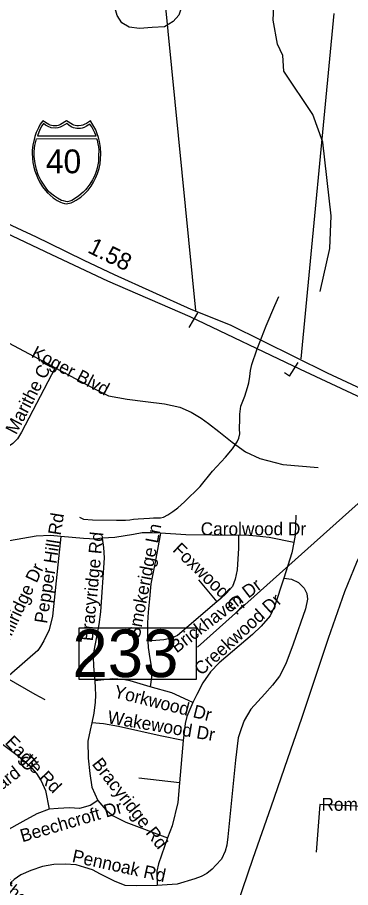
# Model space of a CAD drawing. Extents: x 1662474 to 1856135, y 779280 to 917889.
# Drawn here: x 1738651 to 1741105, y 834835 to 841234 of the extents above; entities that cross this region are included whole.
import ezdxf

# ---------------------------------------------------------------- set-up
doc = ezdxf.new("R2010")
doc.units = 0
for name, color, linetype in [('Exist Hydrographic Misc Water Feature', 7, 'Continuous'), ('Exist Railroad Mainline', 7, 'Continuous'), ('Exist Road Non-System Type 51', 7, 'Continuous'), ('Exist Road Non-System Type 51 Label', 7, 'Continuous'), ('Exist Road Primary Interstate Divided Center Attributed', 7, 'Continuous'), ('Exist Road Primary Interstate Service Mileage Label', 7, 'Continuous'), ('Exist Road Primary Interstate Shield CELL', 7, 'Continuous'), ('Exist Road Primary Interstate Shield Number Label', 7, 'Continuous'), ('Exist Road Primary Interstate Structure Cantilever Sign CELL', 7, 'Continuous'), ('Exist Road Primary Interstate Structure Cantilever Sign Number Label', 7, 'Continuous'), ('Exist Road Primary Interstate Structure Ovrhead Sign CELL', 7, 'Continuous'), ('Exist Road Primary Interstate Structure Standard Bridge Number Label', 7, 'Continuous')]:
    doc.layers.add(name, color=color, linetype=linetype)

msp = doc.modelspace()

# ---------------------------------------------------------------- linework, layer by layer
at = {"layer": 'Exist Hydrographic Misc Water Feature'}
for points in [[(1740613.5, 840838.5), (1740606.5, 840953.5), (1740565.5, 841036.3), (1740533.6, 841214.3), (1740565.5, 841896.4), (1740625.6, 842105.2), (1740828.6, 842409.6), (1740896.5, 842592.1), (1740938.5, 844327.6), (1741025.5, 844726.3), (1741004.6, 845127.1), (1740712.6, 845979.9), (1740680.6, 846171), (1740656.6, 846197.7), (1740483.5, 847323.9), (1740288.5, 847935.1), (1740260.6, 848467.4), (1740180.5, 848820.2), (1740182.5, 849036.9), (1740311.5, 849477.4), (1740304.5, 849592.3), (1739961.5, 850295.3), (1739907.5, 850755.9)], [(1740881.5, 839218), (1740951.7, 839535), (1740961.7, 839774.5), (1740900.6, 840317.3), (1740827.6, 840518.9), (1740613.5, 840838.5)], [(1739109.5, 837557.9), (1739137.6, 837543.5), (1739203.2, 837538.8), (1739381.4, 837536.8), (1739447.4, 837536.4), (1739479.4, 837539.8), (1739505.6, 837544.2), (1739539.5, 837547.6), (1739623.5, 837552.5), (1739653.7, 837554.3), (1739705.6, 837554), (1739725.9, 837559.4), (1739759.7, 837575.1), (1739796.2, 837600.6), (1739832.5, 837626.2), (1739882.7, 837671.9), (1739998, 837784.4), (1740086.9, 837895.9), (1740183.9, 837998.9), (1740234.6, 838061.9), (1740250.8, 838083.7), (1740269, 838112), (1740281.1, 838139.7), (1740289.5, 838171.6), (1740287.7, 838207.7), (1740288.5, 838279.8), (1740288.9, 838315.1), (1740297.5, 838375.7), (1740326, 838447.4), (1740346.7, 838512.6), (1740355.2, 838546.9), (1740363.6, 838594.3), (1740368.1, 838638.5), (1740378.5, 838680.2), (1740415.4, 838790.2), (1740483.1, 838965.3), (1740546.5, 839114.1), (1740576.2, 839182.4)]]:
    msp.add_lwpolyline(points, dxfattribs=at)
at = {"layer": 'Exist Railroad Mainline'}
msp.add_lwpolyline([(1740269.8, 834706.5), (1740387.7, 835051.2), (1740519.8, 835428.1), (1740641.7, 835784.8), (1740745, 836079.9), (1740845.8, 836383), (1740941.6, 836667.9), (1741061.3, 837012.9), (1741149.9, 837228.6), (1741241.9, 837421.2), (1741406.8, 837697.6), (1741444.2, 837753.8), (1741500.9, 837863.6), (1741587.5, 837974.2), (1741682.9, 838083.9), (1741752.1, 838170.6)], dxfattribs=at)
at = {"layer": 'Exist Road Non-System Type 51'}
for p, q in [((1739985.6, 837098.8), (1740118.9, 836935.2)), ((1739870.9, 835915.5), (1739843.9, 835604.5)), ((1739843.9, 835604.5), (1739546.4, 835639.4))]:
    msp.add_line(p, q, dxfattribs=at)
for points in [[(1739810.2, 841785.5), (1739811.2, 841751.9), (1739824.9, 841635.7), (1739873.2, 841461.4), (1739876.1, 841387.1), (1739868.2, 841330.1), (1739838.9, 841250.9), (1739799.1, 841203.1), (1739735.6, 841165.4), (1739642.5, 841158.5), (1739550.4, 841151.7), (1739473.5, 841161.1), (1739419.4, 841193.7), (1739386.9, 841248), (1739358.5, 841342.5), (1739349.1, 841477.7), (1739327.6, 841551.9), (1739263.2, 841646.7), (1739254.6, 841658.5), (1739250.4, 841679.5), (1739246.1, 841758.8)], [(1738930.1, 838658), (1738626, 838818.4), (1738493.8, 838886.4), (1738353, 838956.4), (1738276.9, 838978.2), (1738221.9, 838985), (1738153.9, 838987.7), (1738088.5, 838982.9), (1738026, 838971.7), (1737713.4, 838877.9), (1737574.9, 838834.1), (1737471.6, 838806.2), (1737384.2, 838801.9), (1737223.9, 838814.7), (1736913.6, 838826.8), (1736860.9, 838821)], [(1738930.1, 838658), (1738682.6, 838184.5), (1738650.9, 838135.7), (1738617.9, 838099.5), (1738584.8, 838077.9), (1738505.2, 838049.1)], [(1738930.1, 838658), (1739229.1, 838496.9), (1739321.8, 838450.7), (1739459.9, 838425.4), (1739593.6, 838410.5), (1739735.6, 838391.9), (1739847, 838367.2), (1739931.2, 838332), (1740004.8, 838286.4), (1740057.8, 838247.8), (1740135.1, 838187.9), (1740233.6, 838110.8), (1740332, 838040.2), (1740437.2, 837990.9), (1740606, 837945.4), (1740864.9, 837924.4)], [(1740701, 837574), (1740697.1, 837426.2), (1740687.6, 837371.7)], [(1738970.6, 837417.1), (1738894.8, 837423.7), (1738789.5, 837418.4), (1738593.4, 837385.9)], [(1739704.4, 837440.2), (1739643.9, 837442.5), (1739570.4, 837442.9), (1739507.1, 837431.5), (1739369.6, 837410.2), (1739276.1, 837403.4)], [(1739704.4, 837440.2), (1739666.4, 837228.7), (1739633.6, 837068.5), (1739623.1, 836958.4), (1739614.9, 836860.9), (1739610.2, 836782.4), (1739609.4, 836700.6), (1739611.9, 836647)], [(1740279.5, 837424.7), (1739892.4, 837429.4), (1739704.4, 837440.2)], [(1740279.5, 837424.7), (1740278.5, 837332), (1740269, 837170.4), (1740254.9, 837103.2), (1740234.6, 837049.1), (1740187.6, 836996.6), (1740150.1, 836960.4), (1740118.9, 836935.2)], [(1740687.6, 837371.7), (1740504.4, 837408.2), (1740410.8, 837419.7), (1740328.4, 837425.8), (1740279.5, 837424.7)], [(1738970.6, 837417.1), (1738947.8, 837207.1), (1738909.8, 836831.2), (1738884.5, 836731), (1738845.9, 836649.4), (1738821.2, 836606.6), (1738800.9, 836579), (1738726, 836511.4), (1738570.4, 836376.2)], [(1739276.1, 837403.4), (1739227.4, 837398.2), (1739138.1, 837402.1), (1738970.6, 837417.1)], [(1739276.1, 837403.4), (1739284.2, 837336), (1739289.5, 837258.9), (1739263.2, 836862.5), (1739252, 836770.1), (1739214.6, 836576.9), (1739209.4, 836531.5), (1739211.2, 836462), (1739221.5, 836355.2)], [(1740687.6, 837371.7), (1740673.1, 837297.4), (1740613.4, 837110.2)], [(1740613.4, 837110.2), (1740670.1, 837102.7), (1740722, 837079), (1740762.6, 837037), (1740781.4, 836997.7), (1740788.6, 836956.2), (1740772.1, 836885.4), (1740682.1, 836625.5), (1740628.1, 836480.4), (1740580.2, 836390.4), (1740530.4, 836322.9), (1740472.1, 836259.1), (1740369, 836147), (1740321, 836063.4), (1740298.1, 836001.1), (1740276.9, 835935.2), (1740257.5, 835773), (1740201.6, 835209.2), (1740192.4, 835146), (1740181.9, 835103.5), (1740154.4, 835044.9), (1740113.1, 835000.4), (1740084.8, 834970.4), (1740045.6, 834937.9), (1740004.8, 834916.4), (1739957.5, 834898.5), (1739827.6, 834860.7), (1739679.8, 834851.2)], [(1740613.4, 837110.2), (1740545.4, 836902.7), (1740512.6, 836834.2), (1740446.1, 836757), (1740381.4, 836694.8), (1740137.8, 836488.2), (1740072.1, 836420.5), (1740016.8, 836339.4), (1739972.6, 836255.7), (1739942.8, 836196.7)], [(1740118.9, 836935.2), (1739830.6, 836689.2), (1739786.9, 836668), (1739729.6, 836657.2), (1739611.9, 836647)], [(1739611.9, 836647), (1739614.1, 836600.6), (1739627.6, 836519.4), (1739636.8, 836462.5), (1739639.9, 836382.4), (1739627.9, 836312.1)], [(1738570.4, 836376.2), (1738780.1, 836257), (1738853, 836217.9)], [(1739221.5, 836355.2), (1739225.1, 836302.7), (1739226.8, 836249.1), (1739223.4, 836199.2), (1739214.4, 836117.4), (1739200, 836046)], [(1739627.9, 836312.1), (1739482.4, 836354.4), (1739427.4, 836365.4), (1739353.2, 836368.9), (1739221.5, 836355.2)], [(1739942.8, 836196.7), (1739789.5, 836267), (1739627.9, 836312.1)], [(1739942.8, 836196.7), (1739898.9, 836092.2), (1739886.6, 836041), (1739870.9, 835915.5)], [(1738301.6, 836070.7), (1738400, 835993.8), (1738669, 835794.9), (1738739.4, 835732.6), (1738792.4, 835674.6), (1738827.4, 835620.2), (1738858.2, 835548.6), (1738884, 835412.4)], [(1739200, 836046), (1739188.1, 835992.9), (1739170.9, 835911.1), (1739171.9, 835785.4), (1739184, 835674.6), (1739200.2, 835573.2), (1739243.4, 835474.6)], [(1739870.9, 835915.5), (1739703.6, 835949.7), (1739396.4, 836019.5), (1739284.5, 836038.1), (1739200, 836046)], [(1739843.9, 835604.5), (1739833.1, 835459.7), (1739791.4, 835289.6), (1739757.2, 835200.1)], [(1739243.4, 835474.6), (1739188.1, 835438.1), (1739109.4, 835416.1), (1739034.1, 835420.5), (1738951.8, 835417.7), (1738884, 835412.4)], [(1739243.4, 835474.6), (1739301.9, 835405.9), (1739357.2, 835362.2), (1739450.4, 835316.4), (1739757.2, 835200.1)], [(1741686.6, 835409.5), (1740877.1, 835444.7), (1740851.1, 835095.6)], [(1738884, 835412.4), (1738794.8, 835378.5), (1738692.1, 835320.5), (1738412.4, 835166.2), (1738362.2, 835133.7)], [(1739757.2, 835200.1), (1739690, 835010.6), (1739678.5, 834956.5), (1739679.8, 834851.2)], [(1739679.8, 834851.2), (1739530.1, 834847.4), (1739444.9, 834851), (1739365.1, 834881.2), (1739263.8, 834933.4), (1739204.8, 834964.9), (1739148.9, 834983.8), (1739082.9, 835001.4), (1739002.6, 835006.9), (1738920.5, 835005.4), (1738836.8, 834990.4), (1738750.1, 834960.7), (1738675.9, 834928.7), (1738628.6, 834893.2), (1738510.5, 834791.9)]]:
    msp.add_lwpolyline(points, dxfattribs=at)
at = {"layer": 'Exist Road Primary Interstate Divided Center Attributed'}
for points in [[(1737500.6, 840154.4), (1738414.6, 839721.6), (1738901.6, 839491.4), (1739314.5, 839295.9), (1739920.7, 839034.3), (1740734.3, 838647.5), (1741752.1, 838170.6)], [(1743464, 837722.9), (1743085.4, 837740.5), (1742959.6, 837754.7), (1742842.9, 837779.4), (1742728.8, 837809.2), (1742614.1, 837846.8), (1742502.6, 837888.3), (1742338, 837960.9), (1742143.5, 838052.9), (1741794, 838218.6), (1740934.2, 838617.7), (1740219.6, 838970.4), (1739930.3, 839085), (1739366.3, 839340.5), (1739141.8, 839445.6), (1738886.7, 839570.4), (1738791.6, 839616.9), (1738115.3, 839932.1), (1738107.7, 839935.6), (1737952, 840002.3), (1737762.7, 840095.7)]]:
    msp.add_lwpolyline(points, dxfattribs=at)
at = {"layer": 'Exist Road Primary Interstate Shield CELL'}
for points in [[(1739013.6, 839863.7), (1739023.1, 839864.6), (1739035.8, 839867.1), (1739048.2, 839871.1), (1739062.3, 839877.4), (1739083.1, 839888.9), (1739099.9, 839898.7), (1739119.2, 839911.7), (1739145.3, 839935.4), (1739171.4, 839962.9), (1739194.4, 839993.9), (1739212.6, 840022.9), (1739228.7, 840056.1), (1739242.1, 840087), (1739252.8, 840122.3), (1739259.9, 840156.5), (1739263.4, 840192.2), (1739265.8, 840231.8), (1739263.1, 840276.3), (1739255.4, 840321.9), (1739248.1, 840350.3), (1739237.1, 840384.2), (1739228.1, 840405.9), (1739207.2, 840444.3), (1739188.5, 840473.9), (1739161.3, 840454.7), (1739143.5, 840445.3), (1739132.7, 840440.4), (1739121.5, 840438.3), (1739101, 840435.8), (1739088.1, 840436.3), (1739076.2, 840439.1), (1739066.1, 840441.2), (1739057.8, 840445.3), (1739013.6, 840473.9), (1738969.3, 840445.3), (1738960, 840441), (1738950.5, 840439.1), (1738941.4, 840436.5), (1738926.2, 840435.8), (1738914.7, 840436.1), (1738902.8, 840438.3), (1738893.4, 840440.2), (1738882.9, 840445.3), (1738837.8, 840473.9), (1738820.1, 840448.2), (1738805.6, 840422.8), (1738790.2, 840386.9), (1738780.7, 840359), (1738773.9, 840336.2), (1738765.5, 840294.2), (1738761.2, 840257.6), (1738760.5, 840231.8), (1738765.2, 840167.3), (1738772.3, 840132.9), (1738779.5, 840105.1), (1738803.3, 840045.1), (1738821.3, 840011.5), (1738836.7, 839987.3), (1738858.3, 839960.2), (1738870, 839947.2), (1738914.8, 839908), (1738944.7, 839887.6), (1738968.6, 839874.7), (1738979.8, 839870.4), (1738997.4, 839865.5)], [(1738843.2, 840453.2), (1738832.2, 840436.2), (1738819.5, 840413.4), (1738809.3, 840389.7), (1738799, 840363.6), (1739230.5, 840363.4), (1739220.5, 840385.8), (1739209.7, 840408.4), (1739198.5, 840428.9), (1739184.8, 840448.8), (1739160.6, 840433.6), (1739143, 840425.3), (1739128.8, 840420.4), (1739116.8, 840417.7), (1739098.2, 840416.2), (1739089.9, 840416.7), (1739063.9, 840422.6), (1739046.4, 840429.7), (1739029.7, 840440.9), (1739016.2, 840453.6), (1738982, 840432.9), (1738966.8, 840426.2), (1738949.4, 840421.8), (1738930.3, 840419.4), (1738900.8, 840422.6), (1738877.8, 840430.5), (1738857.9, 840440.9)], [(1739233.1, 840342.1), (1739237.7, 840329.9), (1739244.1, 840302.9), (1739247.4, 840282), (1739250.8, 840258.1), (1739249.6, 840216.9), (1739247.7, 840174.3), (1739243.7, 840149.1), (1739238.5, 840126.2), (1739231.4, 840100.7), (1739219.8, 840066.9), (1739203.9, 840038.3), (1739184, 840006.4), (1739162.6, 839978.6), (1739153.2, 839967), (1739135.5, 839948.3), (1739103.3, 839922.5), (1739079.8, 839904.9), (1739051.6, 839888.2), (1739037.3, 839881.9), (1739020.6, 839878.4), (1739006.9, 839879.4), (1738990.3, 839883.8), (1738976.8, 839887.4), (1738947.4, 839903.4), (1738923.6, 839919.3), (1738883.8, 839951.9), (1738862.4, 839977), (1738842.3, 840006.4), (1738824.4, 840036.5), (1738805.3, 840076.2), (1738791.9, 840116.1), (1738782.1, 840159.2), (1738775.5, 840211.8), (1738774.8, 840243.9), (1738776.7, 840274.7), (1738779.7, 840290.9), (1738783.6, 840310.9), (1738791.4, 840341.9)]]:
    msp.add_lwpolyline(points, close=True, dxfattribs=at)
at = {"layer": 'Exist Road Primary Interstate Structure Cantilever Sign CELL'}
for q in [(1740718.1, 838696.3), (1740617.3, 838620.5)]:
    msp.add_line((1740654.8, 838596.7), q, dxfattribs=at)
at = {"layer": 'Exist Road Primary Interstate Structure Cantilever Sign Number Label'}
msp.add_line((1740741.3, 838722.9), (1740984.3, 841261.5), dxfattribs=at)
at = {"layer": 'Exist Road Primary Interstate Structure Ovrhead Sign CELL'}
for p, q in [((1739966.3, 839079.7), (1739564.3, 843108.5)), ((1739916, 838952.6), (1739979.2, 839062.1))]:
    msp.add_line(p, q, dxfattribs=at)
at = {"layer": 'Exist Road Primary Interstate Structure Standard Bridge Number Label'}
msp.add_line((1741712.8, 838155.5), (1739977.6, 836603), dxfattribs=at)
msp.add_lwpolyline([(1739969.8, 836742.7), (1739103.4, 836742.7), (1739103.4, 836367), (1739969.8, 836367)], close=True, dxfattribs=at)

# ---------------------------------------------------------------- texts
at = {"layer": 'Exist Road Non-System Type 51 Label'}
for s, rotation, p in [('Koger Blvd', 332.22744, (1738746.7, 838739.2)), ('Marithe Ct', 62.37589, (1738642.6, 838160)), ('Pepper Hill Rd', 81.12784, (1738868.9, 836772.5)), ('Smokeridge Ln', 79.13744, (1739550.7, 836661.6)), ('Bracyridge Rd', 84.40892, (1739206.4, 836644.6)), ('Foxwood Ct', 315.95403, (1739787.9, 837312.1)), ('Millridge Dr', 64.71517, (1738575, 836609.9)), ('Brickhaven Dr', 37.33199, (1739824.2, 836555.7)), ('Creekwood Dr', 42.27631, (1740005.6, 836390)), ('Yorkwood Dr', 345.95576, (1739355.3, 836234.8)), ('Wakewood Dr', 350.42641, (1739310.2, 836044.1)), ('Eagle Rd', 314.01986, (1738554, 835897.2)), ('Manard Ct', 37.79215, (1738342.1, 835397.3)), ('Bracyridge Rd', 307.93788, (1739196, 835742.9)), ('Beechcroft Dr', 16.39875, (1738687.5, 835167.5)), ('Pennoak Rd', 347.63354, (1739048.7, 835024.3)), ('Woodthorn Pl', 320.89025, (1738287.3, 835022))]:
    msp.add_text(s, height=95, rotation=rotation, dxfattribs=at).set_placement(p)
for s, p in [('Carolwood Dr', (1740001, 837425.6)), ('Romaine St', (1740890.2, 835399.6))]:
    msp.add_text(s, height=95, dxfattribs=at).set_placement(p)
at = {"layer": 'Exist Road Primary Interstate Service Mileage Label'}
msp.add_text('1.58', height=125, rotation=333.85134, dxfattribs=at).set_placement((1739160.9, 839508.3))
at = {"layer": 'Exist Road Primary Interstate Shield Number Label'}
msp.add_text('40', height=175, dxfattribs=at).set_placement((1738860.7, 840087.5))
at = {"layer": 'Exist Road Primary Interstate Structure Standard Bridge Number Label'}
msp.add_text('233', height=350, dxfattribs=at).set_placement((1739056, 836382.6))

doc.saveas('drawing.dxf')
